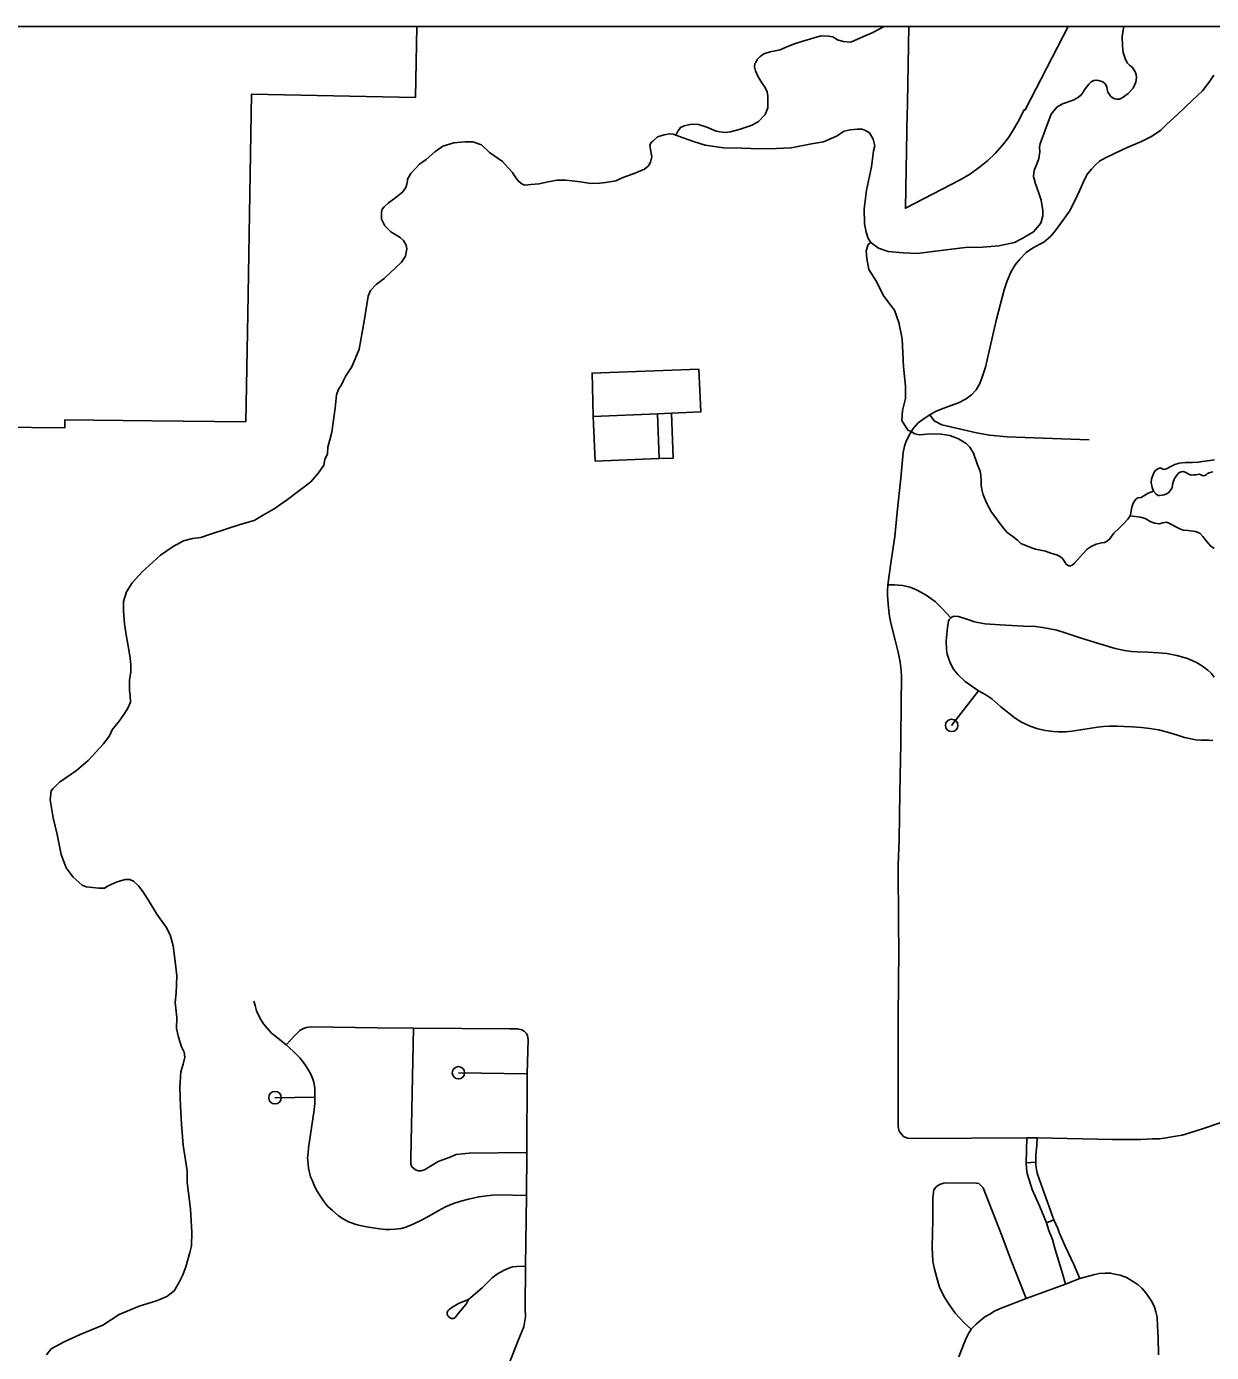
# Model space of a CAD drawing. Extents: x 670147 to 673275, y 705573 to 707613.
# Drawn here: x 671309.5 to 671405.1, y 706582.5 to 706689.4 of the extents above; entities that cross this region are included whole.
import ezdxf

# ---------------------------------------------------------------- set-up
doc = ezdxf.new("R2010")
doc.units = 0
for name, color, linetype in [('33', 7, 'Continuous'), ('34', 7, 'Continuous'), ('35', 7, 'Continuous'), ('6', 7, 'Continuous'), ('R_NoPlot', 7, 'Continuous')]:
    doc.layers.add(name, color=color, linetype=linetype)

msp = doc.modelspace()

# ---------------------------------------------------------------- linework, layer by layer
at = {"layer": '33'}
for points in [[(671405.26, 706685.43), (671404.94, 706684.95), (671404.35, 706684.17), (671403.55, 706683.42), (671402.33, 706682.27), (671401.47, 706681.48), (671401, 706681.01), (671400.57, 706680.71), (671400.18, 706680.47), (671399.44, 706680.1), (671398.28, 706679.6), (671397.25, 706679.13), (671396.53, 706678.77), (671396.06, 706678.5), (671395.73, 706678.21), (671395.4, 706677.86), (671395.09, 706677.49), (671394.83, 706677.02), (671394.43, 706676.1), (671394.03, 706675.26), (671393.64, 706674.48), (671393.22, 706673.9)], [(671393.22, 706673.9), (671392.51, 706672.91), (671392.13, 706672.47), (671391.57, 706671.97), (671391.23, 706671.81), (671390.65, 706671.49), (671390.14, 706671.13), (671389.62, 706670.61), (671389.24, 706670.15), (671388.9, 706669.57), (671388.6, 706668.85), (671388.36, 706668.14), (671387.74, 706665.78), (671387.14, 706663.07), (671386.86, 706661.9), (671386.6, 706661.1), (671386.4, 706660.58), (671386.1, 706660.06), (671385.72, 706659.68), (671385.3, 706659.35), (671384.69, 706659.01), (671384.01, 706658.77), (671383.3, 706658.52), (671382.83, 706658.32), (671382.37, 706658.05), (671381.92, 706657.77), (671381.43, 706657.41), (671381.05, 706656.97), (671380.9, 706656.75), (671380.65, 706656.32), (671380.44, 706655.86), (671380.33, 706655.53), (671380.23, 706655.02), (671380.03, 706652.95), (671379.73, 706650.21), (671379.54, 706648.24), (671379.25, 706646.29), (671379.1, 706645.14), (671379, 706644.36), (671378.95, 706643.87), (671378.97, 706643.51), (671379.02, 706642.82), (671379.1, 706642), (671379.23, 706641.27), (671379.57, 706639.88), (671379.81, 706638.93), (671379.97, 706638.11), (671380.04, 706637.68), (671380.08, 706637.03), (671380.08, 706636.53), (671380.07, 706635.16), (671380.03, 706631.55), (671379.96, 706627.58)], [(671379, 706644.36), (671379.53, 706644.36), (671380.18, 706644.31), (671380.78, 706644.17), (671381.35, 706643.93), (671382.07, 706643.51), (671382.84, 706642.97), (671383.35, 706642.47), (671384.06, 706641.68)], [(671386.3, 706635.82), (671385.21, 706636.55), (671384.63, 706637.11), (671384.27, 706637.56), (671384.01, 706638.06), (671383.77, 706638.75), (671383.71, 706639.14), (671383.69, 706639.85), (671383.8, 706640.91), (671383.89, 706641.42), (671383.94, 706641.55), (671384.06, 706641.68), (671384.23, 706641.79), (671384.39, 706641.83), (671384.68, 706641.79), (671385.43, 706641.55), (671385.98, 706641.38), (671386.81, 706641.22), (671388.03, 706641.12), (671389.93, 706641.03), (671390.88, 706640.99), (671391.46, 706640.92), (671391.92, 706640.84), (671392.6, 706640.71), (671393.27, 706640.49), (671394.58, 706640.06), (671395.88, 706639.66), (671397.31, 706639.22), (671398.07, 706639.06), (671398.64, 706638.98), (671399.12, 706638.94), (671399.95, 706638.92), (671400.81, 706638.87), (671401.47, 706638.81), (671402.28, 706638.66), (671403.14, 706638.41), (671403.86, 706638.09), (671404.36, 706637.79), (671404.78, 706637.46), (671405.05, 706637.22), (671405.3, 706636.92)], [(671386.3, 706635.82), (671384.13, 706633.02)], [(671386.3, 706635.82), (671386.88, 706635.48), (671387.37, 706635.16), (671388.09, 706634.52), (671389.25, 706633.6), (671389.76, 706633.27), (671390.47, 706632.95), (671391.09, 706632.75), (671391.71, 706632.6), (671392.32, 706632.53), (671392.75, 706632.49), (671393.33, 706632.5), (671393.81, 706632.56), (671394.53, 706632.66), (671395.23, 706632.78), (671395.9, 706632.87), (671396.37, 706632.92), (671396.84, 706632.95), (671397.5, 706632.95), (671398.05, 706632.94), (671398.68, 706632.9), (671399.45, 706632.85), (671400.12, 706632.77), (671400.8, 706632.66), (671401.52, 706632.48), (671402.34, 706632.23), (671402.91, 706632.04), (671403.83, 706631.87), (671404.25, 706631.83), (671404.83, 706631.82), (671405.18, 706631.8)], [(671405.77, 706600.99), (671404.44, 706600.52), (671403.34, 706600.17), (671402.72, 706599.99), (671402.05, 706599.88), (671401.43, 706599.77), (671400.89, 706599.7), (671400.31, 706599.68), (671399.39, 706599.65), (671397.08, 706599.64), (671391.03, 706599.76), (671390.18, 706599.76), (671381.28, 706599.73), (671380.56, 706599.74), (671380.26, 706599.88), (671380.11, 706600.05), (671379.95, 706600.24), (671379.87, 706600.39), (671379.83, 706600.68), (671379.82, 706603.3), (671379.83, 706609.56), (671379.87, 706614.91), (671379.86, 706616.93), (671379.82, 706621.77), (671379.89, 706623.81), (671379.96, 706627.58)], [(671327.88, 706610.79), (671327.97, 706610.44), (671328.1, 706610.01), (671328.24, 706609.67), (671328.43, 706609.32), (671328.66, 706608.96), (671328.96, 706608.6), (671329.31, 706608.22), (671329.65, 706607.94), (671330.47, 706607.28), (671331.06, 706606.72), (671331.59, 706606.21), (671331.88, 706605.85), (671332.12, 706605.49), (671332.29, 706605.24), (671332.47, 706604.91), (671332.61, 706604.58), (671332.7, 706604.27), (671332.76, 706603.97), (671332.78, 706603.71), (671332.79, 706603.43), (671332.79, 706603.04), (671332.78, 706602.53), (671332.75, 706602.03), (671332.43, 706600.03), (671332.29, 706598.97), (671332.25, 706598.53), (671332.21, 706598.17), (671332.22, 706597.96), (671332.25, 706597.65), (671332.28, 706597.33), (671332.35, 706596.97), (671332.45, 706596.63), (671332.58, 706596.36), (671332.75, 706595.96), (671332.93, 706595.56), (671333.22, 706595.09), (671333.49, 706594.7), (671333.82, 706594.27), (671334.21, 706593.91), (671334.68, 706593.52), (671335.02, 706593.27), (671335.5, 706593.01), (671336.21, 706592.77), (671336.96, 706592.6), (671337.82, 706592.47), (671338.45, 706592.39), (671338.85, 706592.38), (671339.28, 706592.4), (671339.74, 706592.47), (671340.06, 706592.55), (671340.4, 706592.67), (671340.77, 706592.83), (671341.39, 706593.13), (671342.03, 706593.49), (671342.73, 706593.9), (671343.33, 706594.2), (671343.98, 706594.48), (671344.57, 706594.68), (671345.17, 706594.84), (671346.01, 706595.02), (671346.65, 706595.1), (671347.11, 706595.15), (671347.63, 706595.18), (671349.85, 706595.12)], [(671330.47, 706607.28), (671331.17, 706608.02), (671331.59, 706608.42), (671331.87, 706608.59), (671332.13, 706608.68), (671332.51, 706608.71), (671337.81, 706608.65), (671340.74, 706608.61), (671348.5, 706608.56), (671349.14, 706608.56), (671349.47, 706608.48), (671349.66, 706608.36), (671349.86, 706608.17), (671349.95, 706607.99), (671349.99, 706607.7), (671349.92, 706604.94), (671349.88, 706598.6), (671349.85, 706595.12), (671349.78, 706589.44), (671349.74, 706586.01), (671349.77, 706585.33), (671349.72, 706585.02), (671349.65, 706584.53), (671349.24, 706583.57), (671348.4, 706581.46)], [(671340.74, 706608.61), (671340.52, 706598.14), (671340.52, 706597.66), (671340.61, 706597.44), (671340.91, 706597.19), (671341.15, 706597.1), (671341.35, 706597.12), (671341.63, 706597.2), (671342.74, 706597.86), (671343.61, 706598.2), (671344.18, 706598.42), (671344.7, 706598.49), (671345.24, 706598.53), (671349.88, 706598.6)], [(671344.37, 706605.02), (671349.92, 706604.94)], [(671329.58, 706603.01), (671332.79, 706603.04)], [(671393.31, 706587.98), (671393.08, 706588.83), (671392.48, 706590.77), (671392.25, 706591.57), (671391.98, 706592.29), (671391.77, 706592.91), (671391.22, 706594.28), (671390.63, 706595.6), (671390.38, 706596.4), (671390.23, 706596.89), (671390.16, 706597.31), (671390.14, 706597.75), (671390.18, 706599.76)], [(671391.03, 706599.76), (671390.99, 706599.15), (671390.93, 706598.4), (671390.91, 706597.8), (671390.92, 706597.65), (671390.94, 706597.39), (671390.99, 706597.06), (671391.08, 706596.75), (671391.47, 706595.64), (671392.38, 706593.17), (671392.69, 706592.46), (671392.81, 706592.14), (671393.28, 706591.04), (671393.97, 706589.56), (671394.27, 706588.86), (671394.47, 706588.42)], [(671390.14, 706597.75), (671390.91, 706597.8)], [(671385.71, 706584.34), (671385.16, 706584.84), (671384.42, 706585.64), (671383.92, 706586.33), (671383.52, 706586.96), (671383.15, 706587.73), (671382.94, 706588.49), (671382.71, 706589.28), (671382.62, 706589.82), (671382.55, 706590.92), (671382.61, 706593.2), (671382.61, 706594.97), (671382.69, 706595.57), (671382.89, 706595.82), (671383.15, 706596.01), (671383.49, 706596.11), (671385.68, 706596.15), (671386.12, 706596.12), (671386.32, 706596.08), (671386.47, 706595.95), (671386.67, 706595.74), (671388.17, 706591.91), (671388.87, 706590.03), (671390.14, 706586.81)], [(671391.77, 706592.91), (671392.38, 706593.17)], [(671345.18, 706586.74), (671346.28, 706587.69), (671347.1, 706588.48), (671347.53, 706588.81), (671348.01, 706589.08), (671348.43, 706589.27), (671348.72, 706589.37), (671349.08, 706589.41), (671349.78, 706589.44)], [(671384.7, 706582.11), (671385.11, 706583.16), (671385.33, 706583.67), (671385.55, 706584.07), (671385.71, 706584.34), (671386.1, 706584.75), (671386.48, 706585.08), (671386.82, 706585.34), (671387.2, 706585.57), (671387.59, 706585.8), (671387.99, 706585.99), (671390.14, 706586.81), (671393.31, 706587.98), (671394.47, 706588.42), (671395.58, 706588.74), (671396.03, 706588.83), (671396.51, 706588.87), (671396.93, 706588.85), (671397.26, 706588.79), (671397.72, 706588.7), (671398.24, 706588.51), (671398.85, 706588.15), (671399.18, 706587.91), (671399.47, 706587.65), (671399.8, 706587.29), (671400.12, 706586.83), (671400.33, 706586.47), (671400.48, 706586.12), (671400.58, 706585.75), (671400.7, 706585.32), (671400.74, 706584.62), (671400.77, 706583.68), (671400.81, 706582.28)], [(671345.18, 706586.74), (671344.98, 706586.37), (671344.38, 706585.63), (671344.11, 706585.3), (671343.97, 706585.22), (671343.82, 706585.22), (671343.69, 706585.25), (671343.6, 706585.34), (671343.51, 706585.43), (671343.46, 706585.55), (671343.46, 706585.7), (671343.51, 706585.82), (671343.62, 706585.93), (671343.93, 706586.16), (671344.42, 706586.44), (671344.79, 706586.59), (671345.18, 706586.74)]]:
    msp.add_lwpolyline(points, dxfattribs=at)
for centre in [(671384.13, 706633.02), (671344.37, 706605.02), (671329.58, 706603.01)]:
    msp.add_circle(centre, 0.5, dxfattribs=at)
at = {"layer": '34'}
msp.add_lwpolyline([(671382.37, 706658.05), (671382.72, 706657.58), (671383.34, 706657.26), (671384.74, 706656.94), (671386.14, 706656.61), (671387.17, 706656.41), (671388.6, 706656.29), (671391.5, 706656.18), (671395.21, 706656.03)], dxfattribs=at)
at = {"layer": '35'}
for points in [[(671378.67, 706689.36), (671378.35, 706689.16), (671377.73, 706688.84), (671377.02, 706688.56), (671376.01, 706688.1), (671375.39, 706688.14), (671374.92, 706688.28), (671374.54, 706688.54), (671374.2, 706688.58), (671373.62, 706688.6), (671373.14, 706688.48), (671372.71, 706688.34), (671372.21, 706688.2), (671371.45, 706687.96), (671370.85, 706687.72), (671370.31, 706687.48), (671369.5, 706687.32), (671368.98, 706687.15), (671368.7, 706686.95), (671368.46, 706686.71), (671368.34, 706686.47), (671368.26, 706686.37), (671368.25, 706686.11), (671368.33, 706685.78), (671368.52, 706685.37), (671368.82, 706684.83), (671369.12, 706684.38), (671369.26, 706684.1), (671369.32, 706683.74), (671369.3, 706682.8)], [(671398, 706689.36), (671397.98, 706689.22), (671397.88, 706688.56), (671397.91, 706687.79), (671397.95, 706687.27), (671398.11, 706686.79), (671398.29, 706686.44), (671398.5, 706686.21), (671398.72, 706686.05), (671398.91, 706685.76), (671399.01, 706685.49), (671399.04, 706685.25), (671398.97, 706684.87), (671398.77, 706684.4), (671398.35, 706683.97), (671397.87, 706683.61), (671397.66, 706683.51), (671397.45, 706683.51), (671397.29, 706683.53), (671397.08, 706683.63), (671396.93, 706683.75), (671396.85, 706683.88), (671396.71, 706684.08), (671396.67, 706684.29), (671396.65, 706684.51), (671396.51, 706684.73), (671396.33, 706684.9), (671396.17, 706684.96), (671395.96, 706685), (671395.76, 706685.04), (671395.59, 706685), (671395.38, 706684.89), (671395.2, 706684.7), (671395, 706684.48), (671394.81, 706684.24), (671394.73, 706684.06), (671394.58, 706683.85), (671394.36, 706683.67), (671393.98, 706683.45), (671393.48, 706683.26), (671393.08, 706683.12), (671392.62, 706682.85), (671392.16, 706682.29), (671391.79, 706681.3), (671391.27, 706679.89), (671391.22, 706679.64), (671391.24, 706679.26), (671391.15, 706678.72), (671390.97, 706678.2), (671390.82, 706677.82), (671390.75, 706677.59), (671390.74, 706677.23), (671390.79, 706677.07), (671390.9, 706676.68), (671391.14, 706676.01), (671391.28, 706675.6), (671391.34, 706675.37)], [(671369.3, 706682.8), (671369.1, 706682.27), (671368.54, 706681.67), (671367.96, 706681.39), (671366.99, 706681.05), (671366.29, 706680.87), (671365.81, 706680.81), (671365.16, 706680.93), (671364.4, 706681.25), (671363.72, 706681.45), (671363.18, 706681.48), (671362.57, 706681.35), (671362.26, 706681.22), (671362.02, 706680.88), (671361.9, 706680.6)], [(671391.34, 706675.37), (671391.48, 706674.53), (671391.48, 706674.09), (671391.32, 706673.5), (671390.74, 706672.8), (671389.83, 706672.26), (671389.19, 706671.94), (671387.93, 706671.68), (671386.64, 706671.56), (671385.21, 706671.54), (671383.27, 706671.29), (671381.36, 706671.07), (671380.23, 706671.11), (671379.01, 706671.23), (671378.23, 706671.5), (671377.61, 706671.95), (671377.41, 706672.26), (671377.23, 706672.78), (671377.1, 706673.44), (671377.08, 706674.65), (671377.28, 706676.16), (671377.66, 706678.04), (671377.84, 706679.33), (671377.93, 706679.73), (671377.8, 706680.29), (671377.5, 706680.78), (671377.19, 706680.98), (671376.93, 706681.08), (671376.51, 706681.08), (671375.95, 706681.04), (671375.47, 706680.92), (671374.84, 706680.52), (671373.8, 706680.05), (671372.83, 706679.89), (671371.2, 706679.57), (671370.02, 706679.53), (671368.68, 706679.49), (671367.23, 706679.55), (671365.73, 706679.59), (671364.27, 706679.79), (671363.32, 706680.09), (671362.48, 706680.39), (671361.9, 706680.6), (671361.72, 706680.68), (671361.4, 706680.72), (671360.95, 706680.64), (671360.41, 706680.46), (671360.05, 706680.13), (671359.87, 706679.97), (671359.79, 706679.77), (671359.85, 706679.45), (671359.91, 706679.15), (671359.95, 706678.85), (671359.85, 706678.43), (671359.69, 706678.12), (671359.37, 706677.86), (671358.66, 706677.56), (671357.56, 706677.16), (671357.06, 706676.92), (671356.23, 706676.78), (671355.73, 706676.72)], [(671355.73, 706676.72), (671355.07, 706676.7), (671354.17, 706676.84), (671353.54, 706676.92), (671353.02, 706676.96), (671352.3, 706676.96), (671351.46, 706676.8), (671350.87, 706676.68), (671350.21, 706676.62), (671349.73, 706676.56), (671349.51, 706676.64), (671349.19, 706676.92), (671348.95, 706677.24), (671348.74, 706677.6), (671348.38, 706677.98), (671347.92, 706678.47), (671346.88, 706679.21), (671346.23, 706679.81), (671345.53, 706680.07), (671344.91, 706680.07), (671344.01, 706679.97), (671343.1, 706679.71), (671342.47, 706679.27), (671341.76, 706678.65), (671341.24, 706678.27), (671340.88, 706677.88), (671340.54, 706677.52), (671340.26, 706677.06), (671340.26, 706676.92), (671340.22, 706676.66), (671340.14, 706676.38), (671339.85, 706676), (671339.21, 706675.49), (671338.73, 706675.15), (671338.37, 706674.83), (671338.23, 706674.63), (671338.17, 706674.39), (671338.17, 706673.83), (671338.43, 706673.28), (671338.91, 706672.8), (671339.31, 706672.56), (671339.67, 706672.36), (671339.95, 706672.12), (671340.16, 706671.74), (671340.22, 706671.44), (671340.1, 706670.85), (671339.79, 706670.37), (671338.37, 706669.05), (671337.73, 706668.56), (671337.28, 706668.08), (671337.08, 706667.62)], [(671380.86, 706656.7), (671380.61, 706656.82), (671380.11, 706657.59), (671380.17, 706658.41), (671380.4, 706659.36), (671380.4, 706660.36), (671380.25, 706661.92), (671380.14, 706664.19), (671379.87, 706665.49), (671379.52, 706666.5), (671379.22, 706666.88), (671378.6, 706667.71), (671378.07, 706668.8), (671377.45, 706669.77), (671377.3, 706670.66), (671377.25, 706671.27), (671377.39, 706671.78), (671377.61, 706671.95)], [(671337.08, 706667.62), (671336.78, 706665.61), (671336.38, 706663.35), (671335.78, 706661.92), (671335.28, 706661.19), (671335.08, 706660.76), (671334.95, 706660.48), (671334.69, 706660.13), (671334.53, 706659.67), (671334.43, 706658.6), (671334.17, 706656.67), (671333.99, 706656.04), (671333.85, 706655.46), (671333.81, 706654.91), (671333.61, 706654.45), (671333.53, 706653.99), (671333.09, 706653.37), (671332.46, 706652.66), (671331.58, 706651.98), (671330.58, 706651.22), (671329.51, 706650.49), (671328.57, 706649.93), (671327.91, 706649.53), (671326.86, 706649.23), (671324.31, 706648.42), (671323.61, 706648.18), (671322.94, 706648.1), (671322.21, 706647.9), (671321.36, 706647.44), (671320.36, 706646.74), (671318.87, 706645.41), (671318.07, 706644.51), (671317.62, 706643.8), (671317.38, 706643), (671317.38, 706642.26), (671317.46, 706641.21), (671317.6, 706640.17), (671317.76, 706639.26), (671317.91, 706638.45), (671317.97, 706637.93), (671317.97, 706637.33), (671317.85, 706636.67), (671317.85, 706636.29), (671317.85, 706635.84), (671317.91, 706635.42), (671317.93, 706634.88), (671317.68, 706634.36), (671317.4, 706633.89), (671317.02, 706633.37), (671316.46, 706632.65), (671316.24, 706632.19), (671315.74, 706631.52), (671315.17, 706630.88), (671314.53, 706630.2), (671313.57, 706629.39), (671312.22, 706628.45)], [(671355.13, 706661.42), (671363.75, 706661.74), (671363.9, 706658.29), (671361.54, 706658.2), (671360.41, 706658.13), (671355.22, 706657.93), (671355.15, 706661.47)], [(671355.22, 706657.93), (671355.39, 706654.33), (671360.55, 706654.54), (671361.68, 706654.56), (671361.54, 706658.2)], [(671360.41, 706658.13), (671360.55, 706654.54)], [(671398.52, 706649.92), (671398.33, 706649.65), (671397.95, 706649.24), (671397.64, 706648.92), (671397.2, 706648.51), (671396.86, 706648.03), (671396.62, 706647.84), (671396.45, 706647.77), (671396.2, 706647.73), (671395.79, 706647.64), (671395.39, 706647.45), (671395.07, 706647.22), (671394.68, 706646.83), (671394.04, 706646.11), (671393.85, 706645.94), (671393.7, 706645.89), (671393.59, 706645.88), (671393.46, 706645.94), (671393.37, 706646.03), (671393.24, 706646.22), (671393.15, 706646.37), (671393.09, 706646.45), (671392.92, 706646.6), (671392.66, 706646.74), (671392.14, 706646.9), (671391.69, 706647.07), (671390.9, 706647.24), (671390.57, 706647.34), (671390.12, 706647.51), (671389.71, 706647.69), (671389.43, 706647.94), (671389.06, 706648.24), (671388.61, 706648.57), (671388.29, 706648.95), (671387.84, 706649.57), (671387.54, 706649.96), (671387.35, 706650.22), (671386.97, 706650.92), (671386.66, 706651.62), (671386.56, 706652.03), (671386.52, 706652.38), (671386.52, 706652.77), (671386.48, 706653.16), (671386.42, 706653.52), (671386.22, 706654.03), (671385.9, 706654.97), (671385.61, 706655.45), (671385.31, 706655.74), (671384.96, 706655.96), (671384.68, 706656.12), (671384.41, 706656.24), (671383.98, 706656.38), (671383.3, 706656.51), (671382.38, 706656.53), (671381.87, 706656.48), (671381.52, 706656.45), (671381.16, 706656.53), (671380.86, 706656.7)], [(671400.57, 706653.57), (671400.76, 706653.7), (671400.87, 706653.76), (671401.03, 706653.76), (671401.17, 706653.67), (671401.27, 706653.66), (671401.51, 706653.73), (671401.75, 706653.87), (671402.12, 706654.04), (671402.47, 706654.16), (671402.98, 706654.22), (671403.3, 706654.2), (671403.56, 706654.2), (671404.01, 706654.23), (671404.54, 706654.32), (671405.32, 706654.42)], [(671405.19, 706653.47), (671404.97, 706653.41), (671404.76, 706653.32), (671404.65, 706653.22), (671404.54, 706653.16), (671404.42, 706653.14), (671404.28, 706653.2), (671404.11, 706653.26), (671403.84, 706653.22), (671403.64, 706653.22), (671403.45, 706653.2), (671403.24, 706653.28), (671403.02, 706653.4), (671402.83, 706653.48), (671402.63, 706653.46), (671402.46, 706653.37), (671402.3, 706653.22), (671402.1, 706652.92), (671401.98, 706652.63), (671401.93, 706652.43), (671401.9, 706652.18), (671401.78, 706651.98), (671401.64, 706651.8), (671401.44, 706651.69), (671401.27, 706651.61), (671401.09, 706651.58), (671400.9, 706651.56), (671400.79, 706651.56), (671400.62, 706651.66), (671400.4, 706651.89), (671400.29, 706652.2), (671400.21, 706652.59), (671400.24, 706652.91), (671400.34, 706653.16), (671400.47, 706653.44), (671400.57, 706653.57)], [(671400.4, 706651.89), (671399.98, 706651.74), (671399.41, 706651.39), (671399.15, 706651.36), (671398.99, 706651.25), (671398.77, 706650.93), (671398.67, 706650.61), (671398.57, 706650.16), (671398.52, 706649.92)], [(671405.29, 706647.28), (671404.99, 706647.49), (671404.67, 706647.88), (671404.39, 706648.25), (671404.14, 706648.53), (671403.78, 706648.66), (671403.21, 706648.72), (671402.8, 706648.77), (671402.54, 706648.87), (671402.21, 706649.02), (671401.8, 706649.24), (671401.65, 706649.33), (671401.44, 706649.39), (671401.16, 706649.35), (671400.86, 706649.28), (671400.52, 706649.32), (671400.18, 706649.44), (671399.74, 706649.71), (671399.35, 706649.81), (671398.52, 706649.92)], [(671322.71, 706590.52), (671322.85, 706591.06), (671322.88, 706592.17), (671322.78, 706594.02), (671322.5, 706596.2), (671322.5, 706597.1), (671322.18, 706599.18), (671322.03, 706600.88), (671321.95, 706602.31), (671321.9, 706603.87), (671322, 706605.08), (671322.18, 706605.71), (671322.3, 706606.28), (671322.25, 706606.68), (671322.05, 706607.11), (671321.8, 706607.89), (671321.65, 706608.59), (671321.68, 706609.46), (671321.53, 706610.67), (671321.6, 706611.44), (671321.68, 706612.82), (671321.53, 706614), (671321.38, 706615.25), (671321.13, 706616.15), (671320.8, 706616.76), (671320.05, 706617.8), (671319.35, 706618.95), (671318.92, 706619.62), (671318.57, 706620.1), (671318.17, 706620.45), (671317.89, 706620.6), (671317.49, 706620.6), (671316.87, 706620.4), (671316.12, 706620.08), (671315.84, 706619.9), (671315.39, 706619.9), (671314.36, 706620), (671314.04, 706620.15), (671313.31, 706620.78), (671312.74, 706621.53), (671312.33, 706622.61), (671312.01, 706624.23), (671311.71, 706625.56), (671311.46, 706627.02), (671311.53, 706627.74), (671311.69, 706627.94), (671312.22, 706628.45)], [(671311.15, 706582.29), (671311.54, 706582.76), (671312.59, 706583.33), (671313.87, 706583.93), (671315.7, 706584.66), (671317.03, 706585.54), (671318.63, 706586.19), (671320.03, 706586.62), (671320.86, 706586.99), (671321.46, 706587.44), (671321.83, 706588.09), (671322.14, 706588.72), (671322.39, 706589.37), (671322.71, 706590.52)]]:
    msp.add_lwpolyline(points, dxfattribs=at)
at = {"layer": '6'}
for points in [[(671341.02, 706689.36), (671340.92, 706683.64), (671327.7, 706683.91), (671327.38, 706666.17), (671327.22, 706657.5), (671319.65, 706657.56), (671312.63, 706657.65), (671312.63, 706657), (671304.54, 706657.08), (671297.98, 706657.14), (671288.83, 706657.23)], [(671380.68, 706689.36), (671380.56, 706683.21), (671380.56, 706682.83), (671380.55, 706682.46), (671380.41, 706674.71), (671384.83, 706677.01), (671385.64, 706677.48), (671386.39, 706678.01), (671387.06, 706678.56), (671387.64, 706679.11), (671388.23, 706679.79), (671388.73, 706680.45), (671389.13, 706681.07), (671389.46, 706681.65), (671389.97, 706682.63), (671390.06, 706682.65), (671393.53, 706689.36)]]:
    msp.add_lwpolyline(points, dxfattribs=at)
at = {"layer": 'R_NoPlot'}
msp.add_lwpolyline([(671149.93, 706689.36), (672221.93, 706689.36), (672221.93, 705919.71), (671149.93, 705919.71)], close=True, dxfattribs=at)

doc.saveas('drawing.dxf')
